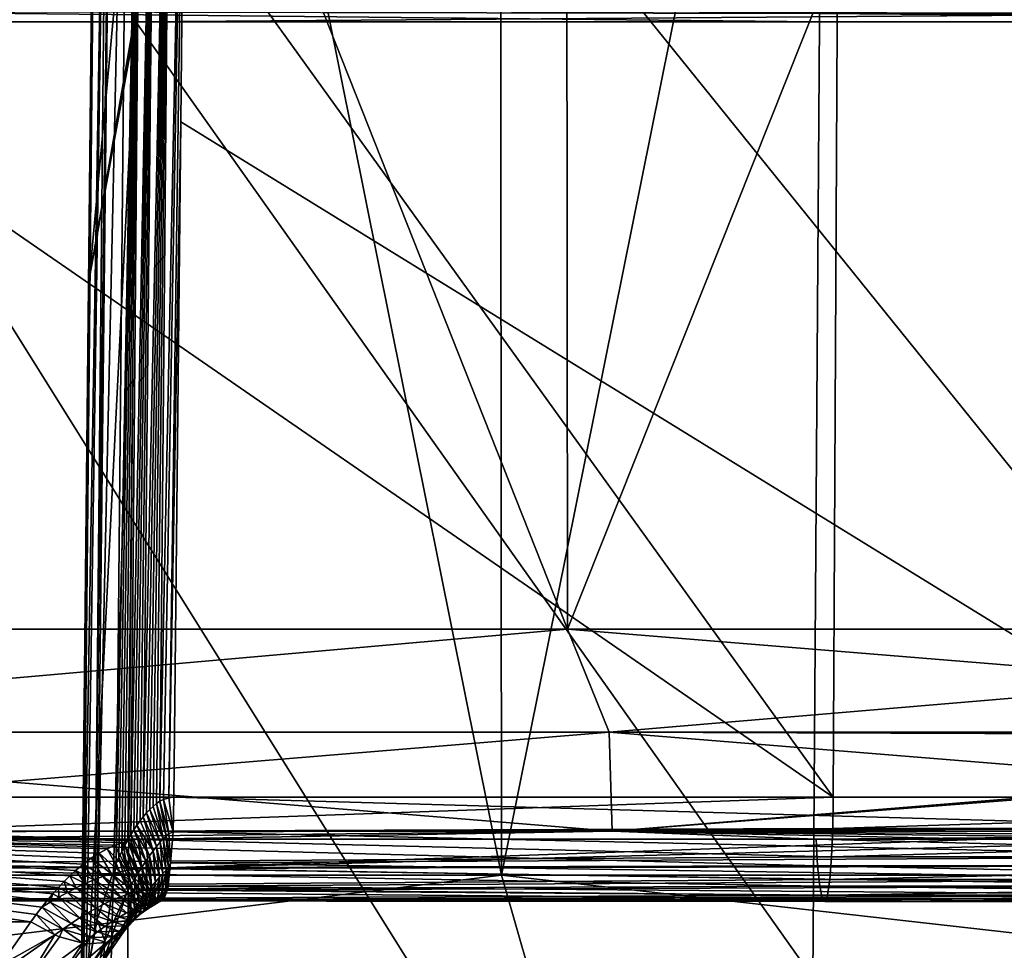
# Model space of a CAD drawing. Header units: metres. Extents: x -92 to 264, y -100 to 50.
# Tile 138 of 656: x -3.43 to -1.56, y -76.85 to -75.08. Entities that reach past the tile are written whole.
import ezdxf

# ---------------------------------------------------------------- set-up
doc = ezdxf.new("R2010")
doc.units = ezdxf.units.M
doc.layers.add('solid_21062050_01', color=7, linetype='CONTINUOUS')

msp = doc.modelspace()

# ---------------------------------------------------------------- linework, layer by layer
at = {"layer": 'solid_21062050_01'}
for points in [[(-5.032088, -64.201744, 19.990297), (-5.010141, -76.706161, 19.883404), (-2.517989, -76.706161, 20.265186)], [(-2.529018, -64.201744, 20.373753), (-5.032088, -64.201744, 19.990297), (-2.517989, -76.706161, 20.265186)], [(-5.032088, -64.201744, -28.982758), (-2.529018, -64.201744, -29.366213), (-5.010141, -76.706161, -28.875864)], [(-2.529018, -64.201744, -29.366213), (-2.517989, -76.706161, -29.257647), (-5.010141, -76.706161, -28.875864)], [(-2.529018, -64.201744, -29.366213), (0, -64.201744, -29.494469), (-2.517989, -76.706161, -29.257647)], [(-2.529018, -64.201744, 20.373753), (0, -76.706161, 20.392885), (0, -64.201744, 20.502008)], [(-2.529018, -64.201744, 20.373753), (-2.517989, -76.706161, 20.265186), (0, -76.706161, 20.392885)], [(-2.517989, -76.706161, -29.257647), (0, -64.201744, -29.494469), (0, -76.706161, -29.385345)], [(-4.770643, -70.231491, -26.940359), (-4.759741, -76.239906, -26.889069), (-2.39298, -76.239906, -27.263927)], [(-2.398461, -70.231491, -27.316074), (-4.770643, -70.231491, -26.940359), (-2.39298, -76.239906, -27.263927)], [(-4.770643, -70.231491, 17.947897), (-2.398461, -70.231491, 18.323614), (-4.759741, -76.239906, 17.896608)], [(-2.398461, -70.231491, 18.323614), (-2.39298, -76.239906, 18.271467), (-4.759741, -76.239906, 17.896608)], [(-2.398461, -70.231491, -27.316074), (0, -76.239906, -27.389338), (0, -70.231491, -27.441772)], [(-2.398461, -70.231491, -27.316074), (-2.39298, -76.239906, -27.263927), (0, -76.239906, -27.389338)], [(-2.398461, -70.231491, 18.323614), (0, -70.231491, 18.449312), (-2.39298, -76.239906, 18.271467)], [(0, -70.231491, 18.449312), (0, -76.239906, 18.396877), (-2.39298, -76.239906, 18.271467)], [(-1.889217, -76.558136, 17.848116), (-3.731413, -73.998253, 17.592546), (-3.74448, -75.277626, 17.60166)], [(-1.889217, -76.558136, 17.848116), (-1.875993, -73.998253, 17.826811), (-3.731413, -73.998253, 17.592546)], [(-3.315689, -77.053535, -26.509989), (-3.314496, -77.148758, -26.476324), (-3.284549, -73.997871, -26.500948)], [(-3.314942, -77.02668, -26.519655), (-3.315689, -77.053535, -26.509989), (-3.284549, -73.997871, -26.500948)], [(-3.314942, -77.02668, -26.519655), (-3.284549, -73.997871, -26.500948), (-3.2825, -73.99778, -26.516453)], [(-3.311397, -76.965691, -26.541664), (-3.314942, -77.02668, -26.519655), (-3.2825, -73.99778, -26.516453)], [(-3.284549, -73.997871, -26.500948), (-3.314496, -77.148758, -26.476324), (-3.298845, -75.572861, -26.464647)], [(-3.311397, -76.965691, -26.541664), (-3.2825, -73.99778, -26.516453), (-3.261692, -73.997589, -26.576971)], [(-3.305092, -76.904831, -26.563972), (-3.311397, -76.965691, -26.541664), (-3.261692, -73.997589, -26.576971)], [(-3.288975, -76.810966, -26.599049), (-3.305092, -76.904831, -26.563972), (-3.261692, -73.997589, -26.576971)], [(-3.284549, -73.997871, -26.500948), (-3.298845, -75.572861, -26.464647), (-3.283206, -73.998253, -26.452971)], [(-3.154515, -73.998253, -25.591875), (-3.298845, -75.572861, -26.464647), (-3.208573, -75.051888, -25.89138)], [(-3.154515, -73.998253, -25.591875), (-3.283206, -73.998253, -26.452971), (-3.298845, -75.572861, -26.464647)], [(-3.288975, -76.810966, -26.599049), (-3.261692, -73.997589, -26.576971), (-3.253575, -73.99749, -26.590763)], [(-3.28414, -76.790176, -26.606941), (-3.288975, -76.810966, -26.599049), (-3.253575, -73.99749, -26.590763)], [(-3.28414, -76.790176, -26.606941), (-3.253575, -73.99749, -26.590763), (-3.223034, -73.997513, -26.627628)], [(-3.28414, -76.790176, -26.606941), (-3.223034, -73.997513, -26.627628), (-3.248557, -76.684372, -26.648642)], [(-3.248557, -76.684372, -26.648642), (-3.223034, -73.997513, -26.627628), (-3.198442, -73.997665, -26.647511)], [(-3.243007, -76.67247, -26.653442), (-3.248557, -76.684372, -26.648642), (-3.198442, -73.997665, -26.647511)], [(-3.237403, -76.661072, -26.657949), (-3.243007, -76.67247, -26.653442), (-3.198442, -73.997665, -26.647511)], [(-3.231771, -76.650177, -26.662167), (-3.237403, -76.661072, -26.657949), (-3.198442, -73.997665, -26.647511)], [(-3.226119, -76.639786, -26.666105), (-3.231771, -76.650177, -26.662167), (-3.198442, -73.997665, -26.647511)], [(-3.220412, -76.629898, -26.669809), (-3.226119, -76.639786, -26.666105), (-3.198442, -73.997665, -26.647511)], [(-3.220412, -76.629898, -26.669809), (-3.198442, -73.997665, -26.647511), (-3.171341, -73.99778, -26.663116)], [(-3.21467, -76.620514, -26.673273), (-3.220412, -76.629898, -26.669809), (-3.171341, -73.99778, -26.663116)], [(-3.208855, -76.611649, -26.676529), (-3.21467, -76.620514, -26.673273), (-3.171341, -73.99778, -26.663116)], [(-3.202979, -76.603302, -26.679577), (-3.208855, -76.611649, -26.676529), (-3.171341, -73.99778, -26.663116)], [(-3.197011, -76.59552, -26.682438), (-3.202979, -76.603302, -26.679577), (-3.171341, -73.99778, -26.663116)], [(-3.197011, -76.59552, -26.682438), (-3.171341, -73.99778, -26.663116), (-3.142847, -73.997993, -26.674095)], [(-3.190939, -76.588303, -26.685114), (-3.197011, -76.59552, -26.682438), (-3.142847, -73.997993, -26.674095)], [(-3.184756, -76.581696, -26.687607), (-3.190939, -76.588303, -26.685114), (-3.142847, -73.997993, -26.674095)], [(-3.178426, -76.575775, -26.689928), (-3.184756, -76.581696, -26.687607), (-3.142847, -73.997993, -26.674095)], [(-3.171967, -76.570549, -26.692062), (-3.178426, -76.575775, -26.689928), (-3.142847, -73.997993, -26.674095)], [(-3.165379, -76.566193, -26.694002), (-3.171967, -76.570549, -26.692062), (-3.142847, -73.997993, -26.674095)], [(-3.165379, -76.566193, -26.694002), (-3.142847, -73.997993, -26.674095), (-3.113204, -73.998253, -26.680582)], [(-3.158655, -76.562683, -26.695745), (-3.165379, -76.566193, -26.694002), (-3.113204, -73.998253, -26.680582)], [(-3.148662, -76.559288, -26.697903), (-3.158655, -76.562683, -26.695745), (-3.113204, -73.998253, -26.680582)], [(-3.148662, -76.559288, -26.697903), (-3.113204, -73.998253, -26.680582), (-3.126011, -75.277626, -26.690056)], [(-3.126011, -75.277626, -26.690056), (-3.113204, -73.998253, -26.680582), (-1.04934, -76.558136, -26.895735)], [(-1.04934, -76.558136, -26.895735), (-3.113204, -73.998253, -26.680582), (-1.042809, -73.998253, -26.873676)], [(-1.889217, -76.558136, 17.848116), (-0.001888, -76.558136, 17.927839), (-1.875993, -73.998253, 17.826811)], [(-0.001888, -76.558136, 17.927839), (-0.001874, -73.998253, 17.9055), (-1.875993, -73.998253, 17.826811)], [(-3.298845, -75.572861, -26.464647), (-3.210422, -75.06842, -25.902773), (-3.208573, -75.051888, -25.89138)], [(-1.915154, -75.088142, 17.068897), (-3.807756, -75.088142, 16.81629), (-3.806876, -75.068428, 16.812326)], [(-1.914923, -75.072197, 17.066296), (-1.915154, -75.088142, 17.068897), (-3.806876, -75.068428, 16.812326)], [(-3.298845, -75.572861, -26.464647), (-3.211191, -75.088142, -25.906759), (-3.210422, -75.06842, -25.902773)], [(-1.075937, -75.072197, -26.116863), (-3.210422, -75.06842, -25.902773), (-3.211191, -75.088142, -25.906759)], [(-1.075937, -75.072197, -26.116863), (-3.211191, -75.088142, -25.906759), (-1.076066, -75.088142, -26.119473)], [(-1.914923, -75.072197, 17.066296), (-0.001914, -75.088142, 17.15377), (-1.915154, -75.088142, 17.068897)], [(-0.001914, -75.072197, 17.151157), (-0.001914, -75.088142, 17.15377), (-1.914923, -75.072197, 17.066296)], [(-1.9359, -78.083252, 17.067043), (-3.832171, -77.930428, 16.811913), (-3.807756, -75.088142, 16.81629)], [(-1.915154, -75.088142, 17.068897), (-1.9359, -78.083252, 17.067043), (-3.807756, -75.088142, 16.81629)], [(-3.314496, -77.148758, -26.476324), (-3.275644, -77.542168, -26.193134), (-3.211191, -75.088142, -25.906759)], [(-3.298845, -75.572861, -26.464647), (-3.314496, -77.148758, -26.476324), (-3.211191, -75.088142, -25.906759)], [(-3.275644, -77.542168, -26.193134), (-3.235719, -77.930428, -25.903067), (-3.211191, -75.088142, -25.906759)], [(-3.211191, -75.088142, -25.906759), (-3.235719, -77.930428, -25.903067), (-1.090337, -78.083252, -26.118757)], [(-1.076066, -75.088142, -26.119473), (-3.211191, -75.088142, -25.906759), (-1.090337, -78.083252, -26.118757)], [(-0.001914, -75.088142, 17.15377), (0, -78.083252, 17.15377), (-1.9359, -78.083252, 17.067043)], [(-1.915154, -75.088142, 17.068897), (-0.001914, -75.088142, 17.15377), (-1.9359, -78.083252, 17.067043)], [(-1.889217, -76.558136, 17.848116), (-3.74448, -75.277626, 17.60166), (-3.757558, -76.558136, 17.610775)], [(-3.148662, -76.559288, -26.697903), (-3.126011, -75.277626, -26.690056), (-3.138829, -76.558136, -26.699533)], [(-1.04934, -76.558136, -26.895735), (-3.138829, -76.558136, -26.699533), (-3.126011, -75.277626, -26.690056)], [(-4.604127, -76.435089, -26.900173), (-2.39298, -76.239906, -27.263927), (-4.759741, -76.239906, -26.889069)], [(-4.604127, -76.435089, 17.907713), (-4.759741, -76.239906, 17.896608), (-2.39298, -76.239906, 18.271467)], [(-4.604127, -76.435089, -26.900173), (-2.313936, -76.435089, -27.251017), (-2.39298, -76.239906, -27.263927)], [(-2.313936, -76.435089, 18.258556), (-4.604127, -76.435089, 17.907713), (-2.39298, -76.239906, 18.271467)], [(0, -76.435089, -27.368366), (0, -76.239906, -27.389338), (-2.39298, -76.239906, -27.263927)], [(-2.313936, -76.435089, -27.251017), (0, -76.435089, -27.368366), (-2.39298, -76.239906, -27.263927)], [(-2.313936, -76.435089, 18.258556), (-2.39298, -76.239906, 18.271467), (0, -76.239906, 18.396877)], [(0, -76.435089, 18.375906), (-2.313936, -76.435089, 18.258556), (0, -76.239906, 18.396877)], [(-2.313936, -76.435089, 18.258556), (-4.592297, -76.622589, 17.850143), (-4.604127, -76.435089, 17.907713)], [(-4.604127, -76.435089, -26.900173), (-4.592297, -76.622589, -26.842604), (-2.30799, -76.622589, -27.192547)], [(-4.604127, -76.435089, -26.900173), (-2.30799, -76.622589, -27.192547), (-2.313936, -76.435089, -27.251017)], [(-2.313936, -76.435089, 18.258556), (-2.30799, -76.622589, 18.200085), (-4.592297, -76.622589, 17.850143)], [(0, -76.435089, 18.375906), (-2.30799, -76.622589, 18.200085), (-2.313936, -76.435089, 18.258556)], [(-2.313936, -76.435089, -27.251017), (-2.30799, -76.622589, -27.192547), (0, -76.622589, -27.309593)], [(0, -76.443237, -27.366632), (-2.313936, -76.435089, -27.251017), (0, -76.622589, -27.309593)], [(0, -76.443237, -27.366632), (0, -76.435089, -27.368366), (-2.313936, -76.435089, -27.251017)], [(0, -76.443237, 18.374172), (-2.30799, -76.622589, 18.200085), (0, -76.435089, 18.375906)], [(0, -76.443237, 18.374172), (0, -76.622589, 18.317133), (-2.30799, -76.622589, 18.200085)], [(-3.759557, -76.624458, 17.622536), (-1.889217, -76.558136, 17.848116), (-3.757558, -76.558136, 17.610775)], [(-1.890022, -76.617462, 17.857626), (-1.889217, -76.558136, 17.848116), (-3.759557, -76.624458, 17.622536)], [(-3.153408, -76.631607, -26.710178), (-3.171967, -76.570549, -26.692062), (-3.165379, -76.566193, -26.694002)], [(-3.148493, -76.627579, -26.710564), (-3.165379, -76.566193, -26.694002), (-3.158655, -76.562683, -26.695745)], [(-3.153408, -76.631607, -26.710178), (-3.165379, -76.566193, -26.694002), (-3.148493, -76.627579, -26.710564)], [(-3.140487, -76.624214, -26.71126), (-3.158655, -76.562683, -26.695745), (-3.148662, -76.559288, -26.697903)], [(-3.148493, -76.627579, -26.710564), (-3.158655, -76.562683, -26.695745), (-3.140487, -76.624214, -26.71126)], [(-3.140487, -76.624214, -26.71126), (-3.148662, -76.559288, -26.697903), (-3.138829, -76.558136, -26.699533)], [(-3.140487, -76.624214, -26.71126), (-3.138829, -76.558136, -26.699533), (-1.049787, -76.617462, -26.905268)], [(-1.049787, -76.617462, -26.905268), (-3.138829, -76.558136, -26.699533), (-1.04934, -76.558136, -26.895735)], [(-1.890022, -76.617462, 17.857626), (-0.001888, -76.558136, 17.927839), (-1.889217, -76.558136, 17.848116)], [(-0.001679, -76.617462, 17.937384), (-0.001888, -76.558136, 17.927839), (-1.890022, -76.617462, 17.857626)], [(-3.171565, -76.651596, -26.707411), (-3.197011, -76.59552, -26.682438), (-3.190939, -76.588303, -26.685114)], [(-3.165087, -76.643791, -26.708658), (-3.190939, -76.588303, -26.685114), (-3.184756, -76.581696, -26.687607)], [(-3.171565, -76.651596, -26.707411), (-3.190939, -76.588303, -26.685114), (-3.165087, -76.643791, -26.708658)], [(-3.158983, -76.63707, -26.70957), (-3.184756, -76.581696, -26.687607), (-3.178426, -76.575775, -26.689928)], [(-3.165087, -76.643791, -26.708658), (-3.184756, -76.581696, -26.687607), (-3.158983, -76.63707, -26.70957)], [(-3.158983, -76.63707, -26.70957), (-3.178426, -76.575775, -26.689928), (-3.171967, -76.570549, -26.692062)], [(-3.158983, -76.63707, -26.70957), (-3.171967, -76.570549, -26.692062), (-3.153408, -76.631607, -26.710178)], [(-3.178283, -76.660294, -26.705818), (-3.208855, -76.611649, -26.676529), (-3.202979, -76.603302, -26.679577)], [(-3.178283, -76.660294, -26.705818), (-3.202979, -76.603302, -26.679577), (-3.197011, -76.59552, -26.682438)], [(-3.178283, -76.660294, -26.705818), (-3.197011, -76.59552, -26.682438), (-3.171565, -76.651596, -26.707411)], [(-4.592297, -76.622589, -26.842604), (-5.691732, -76.794624, -26.491022), (-3.409818, -76.794624, -26.958195)], [(-3.399616, -76.780579, -26.969252), (-4.592297, -76.622589, -26.842604), (-3.409818, -76.794624, -26.958195)], [(-4.592297, -76.622589, 17.850143), (-2.30799, -76.622589, 18.200085), (-3.82169, -76.637695, 17.988085)], [(-3.192401, -76.637695, -27.078487), (-2.30799, -76.622589, -27.192547), (-4.592297, -76.622589, -26.842604)], [(-3.206409, -76.63826, -27.076246), (-3.192401, -76.637695, -27.078487), (-4.592297, -76.622589, -26.842604)], [(-3.22073, -76.640388, -27.073246), (-3.206409, -76.63826, -27.076246), (-4.592297, -76.622589, -26.842604)], [(-3.235387, -76.644073, -27.069473), (-3.22073, -76.640388, -27.073246), (-4.592297, -76.622589, -26.842604)], [(-3.250421, -76.6493, -27.064901), (-3.235387, -76.644073, -27.069473), (-4.592297, -76.622589, -26.842604)], [(-3.265522, -76.656059, -27.059546), (-3.250421, -76.6493, -27.064901), (-4.592297, -76.622589, -26.842604)], [(-3.280576, -76.664375, -27.05337), (-3.265522, -76.656059, -27.059546), (-4.592297, -76.622589, -26.842604)], [(-3.295603, -76.674164, -27.046362), (-3.280576, -76.664375, -27.05337), (-4.592297, -76.622589, -26.842604)], [(-3.310468, -76.685242, -27.038563), (-3.295603, -76.674164, -27.046362), (-4.592297, -76.622589, -26.842604)], [(-3.325182, -76.697632, -27.029905), (-3.310468, -76.685242, -27.038563), (-4.592297, -76.622589, -26.842604)], [(-3.336115, -76.707703, -27.022846), (-3.325182, -76.697632, -27.029905), (-4.592297, -76.622589, -26.842604)], [(-3.346952, -76.718376, -27.015301), (-3.336115, -76.707703, -27.022846), (-4.592297, -76.622589, -26.842604)], [(-3.357689, -76.729675, -27.007233), (-3.346952, -76.718376, -27.015301), (-4.592297, -76.622589, -26.842604)], [(-3.368326, -76.74157, -26.998615), (-3.357689, -76.729675, -27.007233), (-4.592297, -76.622589, -26.842604)], [(-3.378864, -76.754036, -26.989433), (-3.368326, -76.74157, -26.998615), (-4.592297, -76.622589, -26.842604)], [(-3.389296, -76.767044, -26.979654), (-3.378864, -76.754036, -26.989433), (-4.592297, -76.622589, -26.842604)], [(-3.399616, -76.780579, -26.969252), (-3.389296, -76.767044, -26.979654), (-4.592297, -76.622589, -26.842604)], [(-2.30799, -76.622589, 18.200085), (-1.921462, -76.637695, 18.229475), (-3.82169, -76.637695, 17.988085)], [(-1.892274, -76.671272, 17.884266), (-3.759557, -76.624458, 17.622536), (-3.765167, -76.683289, 17.655542)], [(-1.892274, -76.671272, 17.884266), (-1.890022, -76.617462, 17.857626), (-3.759557, -76.624458, 17.622536)], [(-3.192047, -76.679749, -26.701635), (-3.220412, -76.629898, -26.669809), (-3.21467, -76.620514, -26.673273)], [(-3.185135, -76.669724, -26.703888), (-3.21467, -76.620514, -26.673273), (-3.208855, -76.611649, -26.676529)], [(-3.192047, -76.679749, -26.701635), (-3.21467, -76.620514, -26.673273), (-3.185135, -76.669724, -26.703888)], [(-3.185135, -76.669724, -26.703888), (-3.208855, -76.611649, -26.676529), (-3.178283, -76.660294, -26.705818)], [(-3.192401, -76.637695, -27.078487), (-1.600143, -76.637695, -27.246819), (-2.30799, -76.622589, -27.192547)], [(-3.148493, -76.627579, -26.710564), (-3.140487, -76.624214, -26.71126), (-3.145154, -76.683014, -26.74427)], [(-3.145154, -76.683014, -26.74427), (-3.140487, -76.624214, -26.71126), (-1.051038, -76.671272, -26.931974)], [(-3.140487, -76.624214, -26.71126), (-1.049787, -76.617462, -26.905268), (-1.051038, -76.671272, -26.931974)], [(-2.30799, -76.622589, 18.200085), (0, -76.622589, 18.317133), (-1.921462, -76.637695, 18.229475)], [(0, -76.637695, -27.303022), (0, -76.622589, -27.309593), (-2.30799, -76.622589, -27.192547)], [(-1.06725, -76.637695, -27.278036), (0, -76.637695, -27.303022), (-2.30799, -76.622589, -27.192547)], [(-1.600143, -76.637695, -27.246819), (-1.06725, -76.637695, -27.278036), (-2.30799, -76.622589, -27.192547)], [(0, -76.622589, 18.317133), (0, -76.637695, 18.31056), (-1.921462, -76.637695, 18.229475)], [(-0.001679, -76.617462, 17.937384), (-1.890022, -76.617462, 17.857626), (-1.892274, -76.671272, 17.884266)], [(-0.001471, -76.671272, 17.964119), (-0.001679, -76.617462, 17.937384), (-1.892274, -76.671272, 17.884266)], [(-1.918732, -76.688301, 18.197195), (-3.82169, -76.637695, 17.988085), (-1.921462, -76.637695, 18.229475)], [(-1.918732, -76.688301, 18.197195), (-3.815427, -76.693764, 17.951241), (-3.82169, -76.637695, 17.988085)], [(-3.226597, -76.696808, -27.03606), (-3.235387, -76.644073, -27.069473), (-3.250421, -76.6493, -27.064901)], [(-3.21256, -76.695, -27.038069), (-3.22073, -76.640388, -27.073246), (-3.235387, -76.644073, -27.069473)], [(-3.226597, -76.696808, -27.03606), (-3.21256, -76.695, -27.038069), (-3.235387, -76.644073, -27.069473)], [(-3.20585, -76.701149, -26.696203), (-3.231771, -76.650177, -26.662167), (-3.226119, -76.639786, -26.666105)], [(-3.198965, -76.690254, -26.69907), (-3.226119, -76.639786, -26.666105), (-3.220412, -76.629898, -26.669809)], [(-3.20585, -76.701149, -26.696203), (-3.226119, -76.639786, -26.666105), (-3.198965, -76.690254, -26.69907)], [(-3.19952, -76.694092, -27.039757), (-3.206409, -76.63826, -27.076246), (-3.22073, -76.640388, -27.073246)], [(-3.21256, -76.695, -27.038069), (-3.19952, -76.694092, -27.039757), (-3.22073, -76.640388, -27.073246)], [(-3.198965, -76.690254, -26.69907), (-3.220412, -76.629898, -26.669809), (-3.192047, -76.679749, -26.701635)], [(-3.187155, -76.693871, -27.041382), (-3.192401, -76.637695, -27.078487), (-3.206409, -76.63826, -27.076246)], [(-3.19952, -76.694092, -27.039757), (-3.187155, -76.693871, -27.041382), (-3.206409, -76.63826, -27.076246)], [(-3.187155, -76.693871, -27.041382), (-1.600143, -76.637695, -27.246819), (-3.192401, -76.637695, -27.078487)], [(-3.187155, -76.693871, -27.041382), (-1.06725, -76.637695, -27.278036), (-1.600143, -76.637695, -27.246819)], [(-3.187155, -76.693871, -27.041382), (-1.065734, -76.688301, -27.245676), (-1.06725, -76.637695, -27.278036)], [(-3.171565, -76.651596, -26.707411), (-3.165087, -76.643791, -26.708658), (-3.159641, -76.702881, -26.749805)], [(-3.165087, -76.643791, -26.708658), (-3.158983, -76.63707, -26.70957), (-3.153806, -76.69651, -26.749443)], [(-3.165087, -76.643791, -26.708658), (-3.153806, -76.69651, -26.749443), (-3.159641, -76.702881, -26.749805)], [(-3.158983, -76.63707, -26.70957), (-3.153408, -76.631607, -26.710178), (-3.149065, -76.691345, -26.748621)], [(-3.158983, -76.63707, -26.70957), (-3.149065, -76.691345, -26.748621), (-3.153806, -76.69651, -26.749443)], [(-3.153408, -76.631607, -26.710178), (-3.148493, -76.627579, -26.710564), (-3.145154, -76.683014, -26.74427)], [(-3.153408, -76.631607, -26.710178), (-3.145154, -76.683014, -26.74427), (-3.149065, -76.691345, -26.748621)], [(-0.000215, -76.688301, 18.278166), (-1.921462, -76.637695, 18.229475), (0, -76.637695, 18.31056)], [(-0.000215, -76.688301, 18.278166), (-1.918732, -76.688301, 18.197195), (-1.921462, -76.637695, 18.229475)], [(-3.241623, -76.699722, -27.033512), (-3.265522, -76.656059, -27.059546), (-3.280576, -76.664375, -27.05337)], [(-3.226597, -76.696808, -27.03606), (-3.250421, -76.6493, -27.064901), (-3.265522, -76.656059, -27.059546)], [(-3.241623, -76.699722, -27.033512), (-3.226597, -76.696808, -27.03606), (-3.265522, -76.656059, -27.059546)], [(-3.219424, -76.723824, -26.689608), (-3.243007, -76.67247, -26.653442), (-3.237403, -76.661072, -26.657949)], [(-3.212677, -76.712364, -26.693047), (-3.237403, -76.661072, -26.657949), (-3.231771, -76.650177, -26.662167)], [(-3.219424, -76.723824, -26.689608), (-3.237403, -76.661072, -26.657949), (-3.212677, -76.712364, -26.693047)], [(-3.212677, -76.712364, -26.693047), (-3.231771, -76.650177, -26.662167), (-3.20585, -76.701149, -26.696203)], [(-3.185135, -76.669724, -26.703888), (-3.178283, -76.660294, -26.705818), (-3.173484, -76.718658, -26.749046)], [(-3.178283, -76.660294, -26.705818), (-3.171565, -76.651596, -26.707411), (-3.166278, -76.710312, -26.749672)], [(-3.178283, -76.660294, -26.705818), (-3.166278, -76.710312, -26.749672), (-3.173484, -76.718658, -26.749046)], [(-3.171565, -76.651596, -26.707411), (-3.159641, -76.702881, -26.749805), (-3.166278, -76.710312, -26.749672)], [(-1.895771, -76.714714, 17.925631), (-1.892274, -76.671272, 17.884266), (-3.765167, -76.683289, 17.655542)], [(-3.273785, -76.708984, -27.026344), (-3.295603, -76.674164, -27.046362), (-3.310468, -76.685242, -27.038563)], [(-3.257435, -76.703789, -27.030293), (-3.280576, -76.664375, -27.05337), (-3.295603, -76.674164, -27.046362)], [(-3.273785, -76.708984, -27.026344), (-3.257435, -76.703789, -27.030293), (-3.295603, -76.674164, -27.046362)], [(-3.257435, -76.703789, -27.030293), (-3.241623, -76.699722, -27.033512), (-3.280576, -76.664375, -27.05337)], [(-3.226371, -76.734474, -26.684984), (-3.248557, -76.684372, -26.648642), (-3.243007, -76.67247, -26.653442)], [(-3.226371, -76.734474, -26.684984), (-3.243007, -76.67247, -26.653442), (-3.219424, -76.723824, -26.689608)], [(-3.198965, -76.690254, -26.69907), (-3.192047, -76.679749, -26.701635), (-3.188955, -76.737495, -26.74637)], [(-3.192047, -76.679749, -26.701635), (-3.185135, -76.669724, -26.703888), (-3.181087, -76.72776, -26.747938)], [(-3.192047, -76.679749, -26.701635), (-3.181087, -76.72776, -26.747938), (-3.188955, -76.737495, -26.74637)], [(-3.185135, -76.669724, -26.703888), (-3.173484, -76.718658, -26.749046), (-3.181087, -76.72776, -26.747938)], [(-3.145154, -76.683014, -26.74427), (-1.051038, -76.671272, -26.931974), (-1.052981, -76.714714, -26.973442)], [(-0.001471, -76.671272, 17.964119), (-1.892274, -76.671272, 17.884266), (-1.895771, -76.714714, 17.925631)], [(-0.001263, -76.714714, 18.005632), (-0.001471, -76.671272, 17.964119), (-1.895771, -76.714714, 17.925631)], [(-1.918732, -76.688301, 18.197195), (-1.91486, -76.726997, 18.151392), (-3.815427, -76.693764, 17.951241)], [(-1.91486, -76.726997, 18.151392), (-3.806353, -76.734383, 17.897854), (-3.815427, -76.693764, 17.951241)], [(-1.895771, -76.714714, 17.925631), (-3.765167, -76.683289, 17.655542), (-3.773734, -76.727554, 17.705948)], [(-3.307229, -76.722328, -27.016262), (-3.325182, -76.697632, -27.029905), (-3.336115, -76.707703, -27.022846)], [(-3.290442, -76.71521, -27.021664), (-3.310468, -76.685242, -27.038563), (-3.325182, -76.697632, -27.029905)], [(-3.307229, -76.722328, -27.016262), (-3.290442, -76.71521, -27.021664), (-3.325182, -76.697632, -27.029905)], [(-3.290442, -76.71521, -27.021664), (-3.273785, -76.708984, -27.026344), (-3.310468, -76.685242, -27.038563)], [(-3.269729, -76.83107, -26.649391), (-3.28414, -76.790176, -26.606941), (-3.248557, -76.684372, -26.648642)], [(-3.269729, -76.83107, -26.649391), (-3.248557, -76.684372, -26.648642), (-3.226371, -76.734474, -26.684984)], [(-3.213125, -76.738289, -26.98702), (-3.241623, -76.699722, -27.033512), (-3.257435, -76.703789, -27.030293)], [(-3.201917, -76.735954, -26.987513), (-3.226597, -76.696808, -27.03606), (-3.241623, -76.699722, -27.033512)], [(-3.213125, -76.738289, -26.98702), (-3.201917, -76.735954, -26.987513), (-3.241623, -76.699722, -27.033512)], [(-3.192689, -76.734795, -26.987528), (-3.21256, -76.695, -27.038069), (-3.226597, -76.696808, -27.03606)], [(-3.201917, -76.735954, -26.987513), (-3.192689, -76.734795, -26.987528), (-3.226597, -76.696808, -27.03606)], [(-3.185449, -76.734428, -26.987467), (-3.19952, -76.694092, -27.039757), (-3.21256, -76.695, -27.038069)], [(-3.192689, -76.734795, -26.987528), (-3.185449, -76.734428, -26.987467), (-3.21256, -76.695, -27.038069)], [(-3.20585, -76.701149, -26.696203), (-3.198965, -76.690254, -26.69907), (-3.196995, -76.747757, -26.744354)], [(-3.19952, -76.694092, -27.039757), (-3.179583, -76.734406, -26.987818), (-3.187155, -76.693871, -27.041382)], [(-3.185449, -76.734428, -26.987467), (-3.179583, -76.734406, -26.987818), (-3.19952, -76.694092, -27.039757)], [(-3.198965, -76.690254, -26.69907), (-3.188955, -76.737495, -26.74637), (-3.196995, -76.747757, -26.744354)], [(-3.187155, -76.693871, -27.041382), (-1.063583, -76.726997, -27.19976), (-1.065734, -76.688301, -27.245676)], [(-3.187155, -76.693871, -27.041382), (-3.179583, -76.734406, -26.987818), (-1.063583, -76.726997, -27.19976)], [(-3.153806, -76.69651, -26.749443), (-3.155091, -76.736183, -26.804157), (-3.161487, -76.741463, -26.805279)], [(-3.159641, -76.702881, -26.749805), (-3.153806, -76.69651, -26.749443), (-3.161487, -76.741463, -26.805279)], [(-3.149065, -76.691345, -26.748621), (-3.15027, -76.732216, -26.802452), (-3.155091, -76.736183, -26.804157)], [(-3.153806, -76.69651, -26.749443), (-3.149065, -76.691345, -26.748621), (-3.155091, -76.736183, -26.804157)], [(-3.152296, -76.727356, -26.794792), (-3.145154, -76.683014, -26.74427), (-1.052981, -76.714714, -26.973442)], [(-3.145154, -76.683014, -26.74427), (-3.152296, -76.727356, -26.794792), (-3.15027, -76.732216, -26.802452)], [(-3.149065, -76.691345, -26.748621), (-3.145154, -76.683014, -26.74427), (-3.15027, -76.732216, -26.802452)], [(-0.000426, -76.726997, 18.232199), (-1.91486, -76.726997, 18.151392), (-1.918732, -76.688301, 18.197195)], [(-0.000215, -76.688301, 18.278166), (-0.000426, -76.726997, 18.232199), (-1.918732, -76.688301, 18.197195)], [(-4.849824, -76.990562, 19.885481), (-2.517989, -76.706161, 20.265186), (-5.010141, -76.706161, 19.883404)], [(-4.849824, -76.990562, -28.877941), (-5.010141, -76.706161, -28.875864), (-2.517989, -76.706161, -29.257647)], [(-2.436645, -76.990562, 20.243441), (-2.517989, -76.706161, 20.265186), (-4.849824, -76.990562, 19.885481)], [(-4.849824, -76.990562, -28.877941), (-2.517989, -76.706161, -29.257647), (-2.436645, -76.990562, -29.235903)], [(-1.900198, -76.743866, 17.977987), (-1.895771, -76.714714, 17.925631), (-3.773734, -76.727554, 17.705948)], [(-3.340699, -76.73877, -27.003412), (-3.346952, -76.718376, -27.015301), (-3.357689, -76.729675, -27.007233)], [(-3.324012, -76.730225, -27.01017), (-3.336115, -76.707703, -27.022846), (-3.346952, -76.718376, -27.015301)], [(-3.340699, -76.73877, -27.003412), (-3.324012, -76.730225, -27.01017), (-3.346952, -76.718376, -27.015301)], [(-3.324012, -76.730225, -27.01017), (-3.307229, -76.722328, -27.016262), (-3.336115, -76.707703, -27.022846)], [(-3.254856, -76.753227, -26.980875), (-3.290442, -76.71521, -27.021664), (-3.307229, -76.722328, -27.016262)], [(-3.239998, -76.746986, -26.983768), (-3.273785, -76.708984, -27.026344), (-3.290442, -76.71521, -27.021664)], [(-3.254856, -76.753227, -26.980875), (-3.239998, -76.746986, -26.983768), (-3.290442, -76.71521, -27.021664)], [(-3.225961, -76.741974, -26.985809), (-3.257435, -76.703789, -27.030293), (-3.273785, -76.708984, -27.026344)], [(-3.239998, -76.746986, -26.983768), (-3.225961, -76.741974, -26.985809), (-3.273785, -76.708984, -27.026344)], [(-3.225961, -76.741974, -26.985809), (-3.213125, -76.738289, -26.98702), (-3.257435, -76.703789, -27.030293)], [(-3.219424, -76.723824, -26.689608), (-3.212677, -76.712364, -26.693047), (-3.213331, -76.769508, -26.739056)], [(-3.212677, -76.712364, -26.693047), (-3.205138, -76.758453, -26.741913), (-3.213331, -76.769508, -26.739056)], [(-3.212677, -76.712364, -26.693047), (-3.20585, -76.701149, -26.696203), (-3.205138, -76.758453, -26.741913)], [(-3.20585, -76.701149, -26.696203), (-3.196995, -76.747757, -26.744354), (-3.205138, -76.758453, -26.741913)], [(-3.173484, -76.718658, -26.749046), (-3.177466, -76.755447, -26.805616), (-3.186482, -76.763847, -26.804842)], [(-3.181087, -76.72776, -26.747938), (-3.173484, -76.718658, -26.749046), (-3.186482, -76.763847, -26.804842)], [(-3.166278, -76.710312, -26.749672), (-3.169054, -76.747932, -26.805765), (-3.177466, -76.755447, -26.805616)], [(-3.173484, -76.718658, -26.749046), (-3.166278, -76.710312, -26.749672), (-3.177466, -76.755447, -26.805616)], [(-3.159641, -76.702881, -26.749805), (-3.161487, -76.741463, -26.805279), (-3.169054, -76.747932, -26.805765)], [(-3.166278, -76.710312, -26.749672), (-3.159641, -76.702881, -26.749805), (-3.169054, -76.747932, -26.805765)], [(-3.152296, -76.727356, -26.794792), (-1.052981, -76.714714, -26.973442), (-1.055439, -76.743866, -27.025927)], [(-2.436645, -76.990562, -29.235903), (-2.517989, -76.706161, -29.257647), (0, -76.706161, -29.385345)], [(0, -76.990562, 20.363146), (0, -76.706161, 20.392885), (-2.517989, -76.706161, 20.265186)], [(-2.436645, -76.990562, 20.243441), (0, -76.990562, 20.363146), (-2.517989, -76.706161, 20.265186)], [(-2.436645, -76.990562, -29.235903), (0, -76.706161, -29.385345), (0, -76.990562, -29.355606)], [(-0.001263, -76.714714, 18.005632), (-1.895771, -76.714714, 17.925631), (-1.900198, -76.743866, 17.977987)], [(-0.001055, -76.743866, 18.058174), (-0.001263, -76.714714, 18.005632), (-1.900198, -76.743866, 17.977987)], [(-1.91486, -76.726997, 18.151392), (-1.910193, -76.750298, 18.096203), (-3.806353, -76.734383, 17.897854)], [(-1.910193, -76.750298, 18.096203), (-3.795539, -76.754601, 17.834234), (-3.806353, -76.734383, 17.897854)], [(-1.900198, -76.743866, 17.977987), (-3.773734, -76.727554, 17.705948), (-3.784249, -76.752205, 17.767811)], [(-3.357223, -76.747871, -26.996014), (-3.357689, -76.729675, -27.007233), (-3.368326, -76.74157, -26.998615)], [(-3.357223, -76.747871, -26.996014), (-3.340699, -76.73877, -27.003412), (-3.357689, -76.729675, -27.007233)], [(-3.285917, -76.768768, -26.972597), (-3.324012, -76.730225, -27.01017), (-3.340699, -76.73877, -27.003412)], [(-3.270234, -76.760536, -26.977142), (-3.307229, -76.722328, -27.016262), (-3.324012, -76.730225, -27.01017)], [(-3.285917, -76.768768, -26.972597), (-3.270234, -76.760536, -26.977142), (-3.324012, -76.730225, -27.01017)], [(-3.270234, -76.760536, -26.977142), (-3.254856, -76.753227, -26.980875), (-3.307229, -76.722328, -27.016262)], [(-3.272043, -76.867226, -26.697664), (-3.226371, -76.734474, -26.684984), (-3.221318, -76.7789, -26.733191)], [(-3.272043, -76.867226, -26.697664), (-3.269729, -76.83107, -26.649391), (-3.226371, -76.734474, -26.684984)], [(-3.221318, -76.7789, -26.733191), (-3.226371, -76.734474, -26.684984), (-3.219424, -76.723824, -26.689608)], [(-3.219424, -76.723824, -26.689608), (-3.213331, -76.769508, -26.739056), (-3.221318, -76.7789, -26.733191)], [(-3.184239, -76.757103, -26.928873), (-3.201917, -76.735954, -26.987513), (-3.213125, -76.738289, -26.98702)], [(-3.188955, -76.737495, -26.74637), (-3.195917, -76.772995, -26.803473), (-3.205641, -76.782776, -26.801525)], [(-3.196995, -76.747757, -26.744354), (-3.188955, -76.737495, -26.74637), (-3.205641, -76.782776, -26.801525)], [(-3.177252, -76.75528, -26.927616), (-3.192689, -76.734795, -26.987528), (-3.201917, -76.735954, -26.987513)], [(-3.184239, -76.757103, -26.928873), (-3.177252, -76.75528, -26.927616), (-3.201917, -76.735954, -26.987513)], [(-3.181087, -76.72776, -26.747938), (-3.186482, -76.763847, -26.804842), (-3.195917, -76.772995, -26.803473)], [(-3.188955, -76.737495, -26.74637), (-3.181087, -76.72776, -26.747938), (-3.195917, -76.772995, -26.803473)], [(-3.170553, -76.754608, -26.923944), (-3.185449, -76.734428, -26.987467), (-3.192689, -76.734795, -26.987528)], [(-3.177252, -76.75528, -26.927616), (-3.170553, -76.754608, -26.923944), (-3.192689, -76.734795, -26.987528)], [(-3.170553, -76.754608, -26.923944), (-3.179583, -76.734406, -26.987818), (-3.185449, -76.734428, -26.987467)], [(-3.179583, -76.734406, -26.987818), (-1.060991, -76.750298, -27.144434), (-1.063583, -76.726997, -27.19976)], [(-3.179583, -76.734406, -26.987818), (-3.170553, -76.754608, -26.923944), (-1.060991, -76.750298, -27.144434)], [(-3.155091, -76.736183, -26.804157), (-3.158383, -76.753067, -26.862741), (-3.168796, -76.758286, -26.866552)], [(-3.161487, -76.741463, -26.805279), (-3.155091, -76.736183, -26.804157), (-3.168796, -76.758286, -26.866552)], [(-3.161098, -76.752159, -26.857054), (-3.152296, -76.727356, -26.794792), (-1.055439, -76.743866, -27.025927)], [(-3.152296, -76.727356, -26.794792), (-3.161098, -76.752159, -26.857054), (-3.158383, -76.753067, -26.862741)], [(-3.15027, -76.732216, -26.802452), (-3.152296, -76.727356, -26.794792), (-3.158383, -76.753067, -26.862741)], [(-3.155091, -76.736183, -26.804157), (-3.15027, -76.732216, -26.802452), (-3.158383, -76.753067, -26.862741)], [(-0.000637, -76.750298, 18.176813), (-1.910193, -76.750298, 18.096203), (-1.91486, -76.726997, 18.151392)], [(-0.000426, -76.726997, 18.232199), (-0.000637, -76.750298, 18.176813), (-1.91486, -76.726997, 18.151392)], [(-1.910193, -76.750298, 18.096203), (-1.905154, -76.756096, 18.036608), (-3.795539, -76.754601, 17.834234)], [(-1.905154, -76.756096, 18.036608), (-3.784249, -76.752205, 17.767811), (-3.795539, -76.754601, 17.834234)], [(-1.905154, -76.756096, 18.036608), (-1.900198, -76.743866, 17.977987), (-3.784249, -76.752205, 17.767811)], [(-3.373539, -76.757446, -26.987995), (-3.378864, -76.754036, -26.989433), (-3.389296, -76.767044, -26.979654)], [(-3.373539, -76.757446, -26.987995), (-3.368326, -76.74157, -26.998615), (-3.378864, -76.754036, -26.989433)], [(-3.373539, -76.757446, -26.987995), (-3.357223, -76.747871, -26.996014), (-3.368326, -76.74157, -26.998615)], [(-3.317603, -76.78743, -26.961201), (-3.357223, -76.747871, -26.996014), (-3.373539, -76.757446, -26.987995)], [(-3.301744, -76.777771, -26.967274), (-3.340699, -76.73877, -27.003412), (-3.357223, -76.747871, -26.996014)], [(-3.317603, -76.78743, -26.961201), (-3.301744, -76.777771, -26.967274), (-3.357223, -76.747871, -26.996014)], [(-3.301744, -76.777771, -26.967274), (-3.285917, -76.768768, -26.972597), (-3.340699, -76.73877, -27.003412)], [(-3.22877, -76.777657, -26.926573), (-3.254856, -76.753227, -26.980875), (-3.270234, -76.760536, -26.977142)], [(-3.216025, -76.770691, -26.92837), (-3.239998, -76.746986, -26.983768), (-3.254856, -76.753227, -26.980875)], [(-3.22877, -76.777657, -26.926573), (-3.216025, -76.770691, -26.92837), (-3.254856, -76.753227, -26.980875)], [(-3.204099, -76.764854, -26.929348), (-3.225961, -76.741974, -26.985809), (-3.239998, -76.746986, -26.983768)], [(-3.216025, -76.770691, -26.92837), (-3.204099, -76.764854, -26.929348), (-3.239998, -76.746986, -26.983768)], [(-3.193354, -76.760292, -26.929501), (-3.213125, -76.738289, -26.98702), (-3.225961, -76.741974, -26.985809)], [(-3.204099, -76.764854, -26.929348), (-3.193354, -76.760292, -26.929501), (-3.225961, -76.741974, -26.985809)], [(-3.196995, -76.747757, -26.744354), (-3.205641, -76.782776, -26.801525), (-3.215554, -76.793083, -26.799028)], [(-3.205138, -76.758453, -26.741913), (-3.196995, -76.747757, -26.744354), (-3.215554, -76.793083, -26.799028)], [(-3.193354, -76.760292, -26.929501), (-3.184239, -76.757103, -26.928873), (-3.213125, -76.738289, -26.98702)], [(-3.177466, -76.755447, -26.805616), (-3.186293, -76.76886, -26.867689), (-3.196624, -76.775894, -26.867134)], [(-3.186482, -76.763847, -26.804842), (-3.177466, -76.755447, -26.805616), (-3.196624, -76.775894, -26.867134)], [(-3.158383, -76.753067, -26.862741), (-3.184239, -76.757103, -26.928873), (-3.193354, -76.760292, -26.929501)], [(-3.168796, -76.758286, -26.866552), (-3.158383, -76.753067, -26.862741), (-3.193354, -76.760292, -26.929501)], [(-3.169054, -76.747932, -26.805765), (-3.176893, -76.762939, -26.867496), (-3.186293, -76.76886, -26.867689)], [(-3.177466, -76.755447, -26.805616), (-3.169054, -76.747932, -26.805765), (-3.186293, -76.76886, -26.867689)], [(-3.158383, -76.753067, -26.862741), (-3.177252, -76.75528, -26.927616), (-3.184239, -76.757103, -26.928873)], [(-3.158383, -76.753067, -26.862741), (-3.170553, -76.754608, -26.923944), (-3.177252, -76.75528, -26.927616)], [(-3.161487, -76.741463, -26.805279), (-3.168796, -76.758286, -26.866552), (-3.176893, -76.762939, -26.867496)], [(-3.169054, -76.747932, -26.805765), (-3.161487, -76.741463, -26.805279), (-3.176893, -76.762939, -26.867496)], [(-3.170553, -76.754608, -26.923944), (-1.058192, -76.756096, -27.084692), (-1.060991, -76.750298, -27.144434)], [(-3.170553, -76.754608, -26.923944), (-3.161098, -76.752159, -26.857054), (-1.058192, -76.756096, -27.084692)], [(-3.158383, -76.753067, -26.862741), (-3.161098, -76.752159, -26.857054), (-3.170553, -76.754608, -26.923944)], [(-3.161098, -76.752159, -26.857054), (-1.055439, -76.743866, -27.025927), (-1.058192, -76.756096, -27.084692)], [(-0.000847, -76.756096, 18.117004), (-1.905154, -76.756096, 18.036608), (-1.910193, -76.750298, 18.096203)], [(-0.000637, -76.750298, 18.176813), (-0.000847, -76.756096, 18.117004), (-1.910193, -76.750298, 18.096203)], [(-0.001055, -76.743866, 18.058174), (-1.900198, -76.743866, 17.977987), (-1.905154, -76.756096, 18.036608)], [(-0.000847, -76.756096, 18.117004), (-0.001055, -76.743866, 18.058174), (-1.905154, -76.756096, 18.036608)], [(-3.349108, -76.808296, -26.946909), (-3.389296, -76.767044, -26.979654), (-3.399616, -76.780579, -26.969252)], [(-3.333411, -76.79763, -26.954407), (-3.373539, -76.757446, -26.987995), (-3.389296, -76.767044, -26.979654)], [(-3.349108, -76.808296, -26.946909), (-3.333411, -76.79763, -26.954407), (-3.389296, -76.767044, -26.979654)], [(-3.333411, -76.79763, -26.954407), (-3.317603, -76.78743, -26.961201), (-3.373539, -76.757446, -26.987995)], [(-3.255727, -76.794357, -26.920616), (-3.285917, -76.768768, -26.972597), (-3.301744, -76.777771, -26.967274)], [(-3.242071, -76.785591, -26.923975), (-3.270234, -76.760536, -26.977142), (-3.285917, -76.768768, -26.972597)], [(-3.255727, -76.794357, -26.920616), (-3.242071, -76.785591, -26.923975), (-3.285917, -76.768768, -26.972597)], [(-3.242071, -76.785591, -26.923975), (-3.22877, -76.777657, -26.926573), (-3.270234, -76.760536, -26.977142)], [(-3.213331, -76.769508, -26.739056), (-3.225582, -76.803825, -26.795994), (-3.233953, -76.812859, -26.788061)], [(-3.233953, -76.812859, -26.788061), (-3.221318, -76.7789, -26.733191), (-3.213331, -76.769508, -26.739056)], [(-3.196624, -76.775894, -26.867134), (-3.216025, -76.770691, -26.92837), (-3.22877, -76.777657, -26.926573)], [(-3.205138, -76.758453, -26.741913), (-3.215554, -76.793083, -26.799028), (-3.225582, -76.803825, -26.795994)], [(-3.213331, -76.769508, -26.739056), (-3.205138, -76.758453, -26.741913), (-3.225582, -76.803825, -26.795994)], [(-3.195917, -76.772995, -26.803473), (-3.207614, -76.78389, -26.865843), (-3.219055, -76.792702, -26.863853)], [(-3.205641, -76.782776, -26.801525), (-3.195917, -76.772995, -26.803473), (-3.219055, -76.792702, -26.863853)], [(-3.186293, -76.76886, -26.867689), (-3.204099, -76.764854, -26.929348), (-3.216025, -76.770691, -26.92837)], [(-3.196624, -76.775894, -26.867134), (-3.186293, -76.76886, -26.867689), (-3.216025, -76.770691, -26.92837)], [(-3.186482, -76.763847, -26.804842), (-3.196624, -76.775894, -26.867134), (-3.207614, -76.78389, -26.865843)], [(-3.195917, -76.772995, -26.803473), (-3.186482, -76.763847, -26.804842), (-3.207614, -76.78389, -26.865843)], [(-3.168796, -76.758286, -26.866552), (-3.193354, -76.760292, -26.929501), (-3.204099, -76.764854, -26.929348)], [(-3.176893, -76.762939, -26.867496), (-3.168796, -76.758286, -26.866552), (-3.204099, -76.764854, -26.929348)], [(-3.186293, -76.76886, -26.867689), (-3.176893, -76.762939, -26.867496), (-3.204099, -76.764854, -26.929348)], [(-3.364641, -76.819374, -26.938755), (-3.399616, -76.780579, -26.969252), (-3.409818, -76.794624, -26.958195)], [(-3.364641, -76.819374, -26.938755), (-3.349108, -76.808296, -26.946909), (-3.399616, -76.780579, -26.969252)], [(-3.283575, -76.813858, -26.911713), (-3.317603, -76.78743, -26.961201), (-3.333411, -76.79763, -26.954407)], [(-3.269598, -76.80381, -26.916517), (-3.301744, -76.777771, -26.967274), (-3.317603, -76.78743, -26.961201)], [(-3.283575, -76.813858, -26.911713), (-3.269598, -76.80381, -26.916517), (-3.317603, -76.78743, -26.961201)], [(-3.28414, -76.790176, -26.606941), (-3.305092, -76.904831, -26.563972), (-3.288975, -76.810966, -26.599049)], [(-3.269729, -76.83107, -26.649391), (-3.305092, -76.904831, -26.563972), (-3.28414, -76.790176, -26.606941)], [(-3.269598, -76.80381, -26.916517), (-3.255727, -76.794357, -26.920616), (-3.301744, -76.777771, -26.967274)], [(-3.291066, -76.896217, -26.747065), (-3.221318, -76.7789, -26.733191), (-3.233953, -76.812859, -26.788061)], [(-3.291066, -76.896217, -26.747065), (-3.272043, -76.867226, -26.697664), (-3.221318, -76.7789, -26.733191)], [(-3.219055, -76.792702, -26.863853), (-3.242071, -76.785591, -26.923975), (-3.255727, -76.794357, -26.920616)], [(-3.2308, -76.8022, -26.861185), (-3.219055, -76.792702, -26.863853), (-3.255727, -76.794357, -26.920616)], [(-3.215554, -76.793083, -26.799028), (-3.2308, -76.8022, -26.861185), (-3.242734, -76.812279, -26.857868)], [(-3.225582, -76.803825, -26.795994), (-3.215554, -76.793083, -26.799028), (-3.242734, -76.812279, -26.857868)], [(-3.207614, -76.78389, -26.865843), (-3.22877, -76.777657, -26.926573), (-3.242071, -76.785591, -26.923975)], [(-3.219055, -76.792702, -26.863853), (-3.207614, -76.78389, -26.865843), (-3.242071, -76.785591, -26.923975)], [(-3.205641, -76.782776, -26.801525), (-3.219055, -76.792702, -26.863853), (-3.2308, -76.8022, -26.861185)], [(-3.215554, -76.793083, -26.799028), (-3.205641, -76.782776, -26.801525), (-3.2308, -76.8022, -26.861185)], [(-3.207614, -76.78389, -26.865843), (-3.196624, -76.775894, -26.867134), (-3.22877, -76.777657, -26.926573)], [(-3.468061, -76.877258, -26.892021), (-3.409818, -76.794624, -26.958195), (-5.691732, -76.794624, -26.491022)], [(-3.421983, -78.394051, -25.764362), (-3.481126, -77.834061, -26.193159), (-5.691732, -76.794624, -26.491022)], [(-4.260659, -78.857216, -25.228836), (-3.421983, -78.394051, -25.764362), (-5.691732, -76.794624, -26.491022)], [(-3.364641, -76.819374, -26.938755), (-3.409818, -76.794624, -26.958195), (-3.468061, -76.877258, -26.892021)], [(-3.355869, -76.823036, -26.933603), (-3.349108, -76.808296, -26.946909), (-3.364641, -76.819374, -26.938755)], [(-3.355869, -76.823036, -26.933603), (-3.311542, -76.835373, -26.900076), (-3.349108, -76.808296, -26.946909)], [(-3.297583, -76.824387, -26.906218), (-3.333411, -76.79763, -26.954407), (-3.349108, -76.808296, -26.946909)], [(-3.311542, -76.835373, -26.900076), (-3.297583, -76.824387, -26.906218), (-3.349108, -76.808296, -26.946909)], [(-3.297583, -76.824387, -26.906218), (-3.283575, -76.813858, -26.911713), (-3.333411, -76.79763, -26.954407)], [(-3.242734, -76.812279, -26.857868), (-3.269598, -76.80381, -26.916517), (-3.283575, -76.813858, -26.911713)], [(-3.254778, -76.822838, -26.853922), (-3.242734, -76.812279, -26.857868), (-3.283575, -76.813858, -26.911713)], [(-3.2308, -76.8022, -26.861185), (-3.255727, -76.794357, -26.920616), (-3.269598, -76.80381, -26.916517)], [(-3.242734, -76.812279, -26.857868), (-3.2308, -76.8022, -26.861185), (-3.269598, -76.80381, -26.916517)], [(-3.225582, -76.803825, -26.795994), (-3.242734, -76.812279, -26.857868), (-3.254778, -76.822838, -26.853922)], [(-3.233953, -76.812859, -26.788061), (-3.225582, -76.803825, -26.795994), (-3.254778, -76.822838, -26.853922)], [(-3.364641, -76.819374, -26.938755), (-3.468061, -76.877258, -26.892021), (-3.480137, -76.900566, -26.873922)], [(-3.424527, -76.918442, -26.858957), (-3.364641, -76.819374, -26.938755), (-3.480137, -76.900566, -26.873922)], [(-3.424527, -76.918442, -26.858957), (-3.355869, -76.823036, -26.933603), (-3.364641, -76.819374, -26.938755)], [(-3.424527, -76.918442, -26.858957), (-3.311542, -76.835373, -26.900076), (-3.355869, -76.823036, -26.933603)], [(-3.325066, -76.915405, -26.793093), (-3.233953, -76.812859, -26.788061), (-3.262915, -76.832664, -26.843666)], [(-3.325066, -76.915405, -26.793093), (-3.291066, -76.896217, -26.747065), (-3.233953, -76.812859, -26.788061)], [(-3.305072, -76.836189, -26.893991), (-3.297583, -76.824387, -26.906218), (-3.311542, -76.835373, -26.900076)], [(-3.300946, -76.946068, -26.613964), (-3.305092, -76.904831, -26.563972), (-3.269729, -76.83107, -26.649391)], [(-3.305072, -76.836189, -26.893991), (-3.266842, -76.833839, -26.849373), (-3.297583, -76.824387, -26.906218)], [(-3.300946, -76.946068, -26.613964), (-3.269729, -76.83107, -26.649391), (-3.272043, -76.867226, -26.697664)], [(-3.254778, -76.822838, -26.853922), (-3.283575, -76.813858, -26.911713), (-3.297583, -76.824387, -26.906218)], [(-3.266842, -76.833839, -26.849373), (-3.254778, -76.822838, -26.853922), (-3.297583, -76.824387, -26.906218)], [(-3.262915, -76.832664, -26.843666), (-3.254778, -76.822838, -26.853922), (-3.266842, -76.833839, -26.849373)], [(-3.262915, -76.832664, -26.843666), (-3.233953, -76.812859, -26.788061), (-3.254778, -76.822838, -26.853922)], [(-3.424527, -76.918442, -26.858957), (-3.370945, -76.92305, -26.831558), (-3.311542, -76.835373, -26.900076)], [(-3.370945, -76.92305, -26.831558), (-3.266842, -76.833839, -26.849373), (-3.305072, -76.836189, -26.893991)], [(-3.370945, -76.92305, -26.831558), (-3.325066, -76.915405, -26.793093), (-3.266842, -76.833839, -26.849373)], [(-3.370945, -76.92305, -26.831558), (-3.305072, -76.836189, -26.893991), (-3.311542, -76.835373, -26.900076)], [(-3.325066, -76.915405, -26.793093), (-3.262915, -76.832664, -26.843666), (-3.266842, -76.833839, -26.849373)]]:
    msp.add_3dface(points, dxfattribs=at)

doc.saveas('drawing.dxf')
